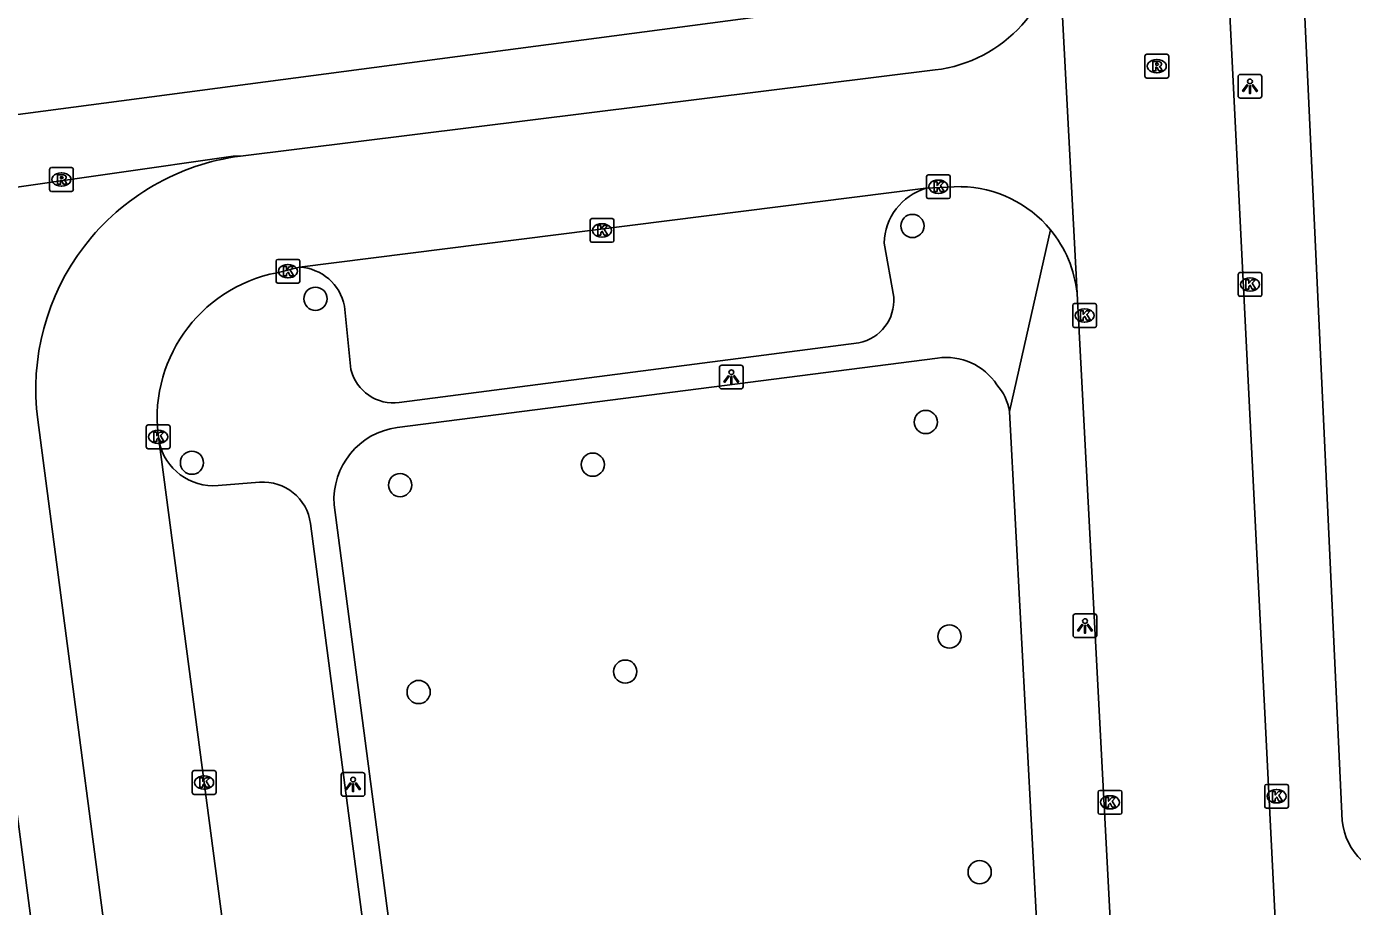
# Model space of a CAD drawing. Extents: x 161084 to 161928, y 385355 to 386522.
# Drawn here: x 161244.4 to 161300.3, y 385669.5 to 385706.6 of the extents above; entities that cross this region are included whole.
import ezdxf

# ---------------------------------------------------------------- set-up
doc = ezdxf.new("R2010")
doc.units = 0
for name, color, linetype in [('IMGEO_Boom', 7, 'Continuous'), ('IMGEO_Kolk', 7, 'Continuous'), ('IMGEO_Lichtpunt', 7, 'Continuous'), ('IMGEO_Rijbaan_lokaal_open', 7, 'Continuous'), ('IMGEO_Rioolput', 7, 'Continuous'), ('IMGEO_Voetpad_open', 7, 'Continuous')]:
    doc.layers.add(name, color=color, linetype=linetype)

msp = doc.modelspace()

# ---------------------------------------------------------------- linework, layer by layer
at = {"layer": 'IMGEO_Boom'}
for centre in [(161281.727, 385698.183), (161256.591, 385695.118), (161282.289, 385689.928), (161251.39, 385688.214), (161268.268, 385688.133), (161260.153, 385687.272), (161283.285, 385680.897), (161269.634, 385679.418), (161260.935, 385678.558), (161284.558, 385670.975)]:
    msp.add_circle(centre, 0.489, dxfattribs=at)
at = {"layer": 'IMGEO_Kolk'}
for p, q in [((161282.321, 385699.41), (161282.321, 385700.262)), ((161282.396, 385700.336), (161283.248, 385700.336)), ((161282.809, 385700.116), (161282.834, 385700.116)), ((161283.322, 385700.262), (161283.322, 385699.41)), ((161282.832, 385699.556), (161282.807, 385699.556)), ((161283.248, 385699.336), (161282.396, 385699.336)), ((161268.158, 385697.57), (161268.158, 385698.422)), ((161268.233, 385698.496), (161269.085, 385698.496)), ((161269.159, 385698.422), (161269.159, 385697.57)), ((161268.646, 385698.276), (161268.671, 385698.276)), ((161269.085, 385697.496), (161268.233, 385697.496)), ((161268.669, 385697.716), (161268.644, 385697.716)), ((161255.005, 385696.777), (161255.857, 385696.777)), ((161254.93, 385695.851), (161254.93, 385696.703)), ((161255.418, 385696.557), (161255.443, 385696.557)), ((161255.931, 385696.703), (161255.931, 385695.851)), ((161295.518, 385696.22), (161296.37, 385696.22)), ((161255.857, 385695.777), (161255.005, 385695.777)), ((161255.441, 385695.997), (161255.416, 385695.997)), ((161295.443, 385695.294), (161295.443, 385696.146)), ((161295.931, 385696), (161295.956, 385696)), ((161296.444, 385696.146), (161296.444, 385695.294)), ((161296.37, 385695.22), (161295.518, 385695.22)), ((161295.954, 385695.44), (161295.929, 385695.44)), ((161288.479, 385693.986), (161288.479, 385694.838)), ((161288.554, 385694.912), (161289.406, 385694.912)), ((161288.967, 385694.692), (161288.992, 385694.692)), ((161289.48, 385694.838), (161289.48, 385693.986)), ((161288.99, 385694.132), (161288.965, 385694.132)), ((161289.406, 385693.912), (161288.554, 385693.912)), ((161249.467, 385688.878), (161249.467, 385689.73)), ((161249.542, 385689.804), (161250.394, 385689.804)), ((161249.955, 385689.584), (161249.98, 385689.584)), ((161250.468, 385689.73), (161250.468, 385688.878)), ((161249.978, 385689.024), (161249.953, 385689.024)), ((161250.394, 385688.804), (161249.542, 385688.804)), ((161251.402, 385674.324), (161251.402, 385675.176)), ((161251.477, 385675.25), (161252.329, 385675.25)), ((161251.89, 385675.03), (161251.915, 385675.03)), ((161252.403, 385675.176), (161252.403, 385674.324)), ((161251.913, 385674.47), (161251.888, 385674.47)), ((161289.622, 385674.414), (161290.474, 385674.414)), ((161296.563, 385673.742), (161296.563, 385674.594)), ((161296.638, 385674.668), (161297.49, 385674.668)), ((161297.051, 385674.448), (161297.076, 385674.448)), ((161297.564, 385674.594), (161297.564, 385673.742)), ((161252.329, 385674.25), (161251.477, 385674.25)), ((161289.547, 385673.488), (161289.547, 385674.34)), ((161290.035, 385674.194), (161290.06, 385674.194)), ((161290.548, 385674.34), (161290.548, 385673.488)), ((161297.074, 385673.888), (161297.049, 385673.888)), ((161290.474, 385673.414), (161289.622, 385673.414)), ((161290.058, 385673.634), (161290.033, 385673.634)), ((161297.49, 385673.668), (161296.638, 385673.668))]:
    msp.add_line(p, q, dxfattribs=at)
for points in [[(161282.321, 385699.41), (161282.321, 385700.262)], [(161282.396, 385700.336), (161283.248, 385700.336)], [(161283.322, 385700.262), (161283.322, 385699.41)], [(161282.642, 385700.036), (161282.765, 385700.036), (161282.765, 385699.885), (161282.895, 385700.036), (161283.059, 385700.036), (161282.913, 385699.885), (161283.066, 385699.636), (161282.914, 385699.636), (161282.829, 385699.8), (161282.765, 385699.733), (161282.765, 385699.636), (161282.642, 385699.636), (161282.642, 385700.036)], [(161283.248, 385699.336), (161282.396, 385699.336)], [(161268.158, 385697.57), (161268.158, 385698.422)], [(161268.233, 385698.496), (161269.085, 385698.496)], [(161269.159, 385698.422), (161269.159, 385697.57)], [(161268.479, 385698.196), (161268.602, 385698.196), (161268.602, 385698.045), (161268.732, 385698.196), (161268.896, 385698.196), (161268.75, 385698.045), (161268.903, 385697.796), (161268.751, 385697.796), (161268.666, 385697.96), (161268.602, 385697.893), (161268.602, 385697.796), (161268.479, 385697.796), (161268.479, 385698.196)], [(161269.085, 385697.496), (161268.233, 385697.496)], [(161255.005, 385696.777), (161255.857, 385696.777)], [(161254.93, 385695.851), (161254.93, 385696.703)], [(161255.251, 385696.477), (161255.374, 385696.477), (161255.374, 385696.326), (161255.504, 385696.477), (161255.668, 385696.477), (161255.522, 385696.326), (161255.675, 385696.077), (161255.523, 385696.077), (161255.438, 385696.241), (161255.374, 385696.174), (161255.374, 385696.077), (161255.251, 385696.077), (161255.251, 385696.477)], [(161255.931, 385696.703), (161255.931, 385695.851)], [(161295.518, 385696.22), (161296.37, 385696.22)], [(161255.857, 385695.777), (161255.005, 385695.777)], [(161295.443, 385695.294), (161295.443, 385696.146)], [(161295.764, 385695.92), (161295.887, 385695.92), (161295.887, 385695.769), (161296.017, 385695.92), (161296.181, 385695.92), (161296.035, 385695.769), (161296.188, 385695.52), (161296.036, 385695.52), (161295.951, 385695.684), (161295.887, 385695.617), (161295.887, 385695.52), (161295.764, 385695.52), (161295.764, 385695.92)], [(161296.444, 385696.146), (161296.444, 385695.294)], [(161296.37, 385695.22), (161295.518, 385695.22)], [(161288.479, 385693.986), (161288.479, 385694.838)], [(161288.554, 385694.912), (161289.406, 385694.912)], [(161288.8, 385694.612), (161288.923, 385694.612), (161288.923, 385694.461), (161289.053, 385694.612), (161289.217, 385694.612), (161289.071, 385694.461), (161289.224, 385694.212), (161289.072, 385694.212), (161288.987, 385694.376), (161288.923, 385694.309), (161288.923, 385694.212), (161288.8, 385694.212), (161288.8, 385694.612)], [(161289.48, 385694.838), (161289.48, 385693.986)], [(161289.406, 385693.912), (161288.554, 385693.912)], [(161249.467, 385688.878), (161249.467, 385689.73)], [(161249.542, 385689.804), (161250.394, 385689.804)], [(161249.788, 385689.504), (161249.911, 385689.504), (161249.911, 385689.353), (161250.041, 385689.504), (161250.205, 385689.504), (161250.059, 385689.353), (161250.212, 385689.104), (161250.06, 385689.104), (161249.975, 385689.268), (161249.911, 385689.201), (161249.911, 385689.104), (161249.788, 385689.104), (161249.788, 385689.504)], [(161250.468, 385689.73), (161250.468, 385688.878)], [(161250.394, 385688.804), (161249.542, 385688.804)], [(161251.402, 385674.324), (161251.402, 385675.176)], [(161251.477, 385675.25), (161252.329, 385675.25)], [(161251.723, 385674.95), (161251.846, 385674.95), (161251.846, 385674.799), (161251.976, 385674.95), (161252.14, 385674.95), (161251.994, 385674.799), (161252.147, 385674.55), (161251.995, 385674.55), (161251.91, 385674.714), (161251.846, 385674.647), (161251.846, 385674.55), (161251.723, 385674.55), (161251.723, 385674.95)], [(161252.403, 385675.176), (161252.403, 385674.324)], [(161289.622, 385674.414), (161290.474, 385674.414)], [(161296.563, 385673.742), (161296.563, 385674.594)], [(161296.638, 385674.668), (161297.49, 385674.668)], [(161297.564, 385674.594), (161297.564, 385673.742)], [(161252.329, 385674.25), (161251.477, 385674.25)], [(161289.547, 385673.488), (161289.547, 385674.34)], [(161289.868, 385674.114), (161289.991, 385674.114), (161289.991, 385673.963), (161290.121, 385674.114), (161290.285, 385674.114), (161290.139, 385673.963), (161290.292, 385673.714), (161290.14, 385673.714), (161290.055, 385673.878), (161289.991, 385673.811), (161289.991, 385673.714), (161289.868, 385673.714), (161289.868, 385674.114)], [(161290.548, 385674.34), (161290.548, 385673.488)], [(161296.884, 385674.368), (161297.007, 385674.368), (161297.007, 385674.217), (161297.137, 385674.368), (161297.301, 385674.368), (161297.155, 385674.217), (161297.308, 385673.968), (161297.156, 385673.968), (161297.071, 385674.132), (161297.007, 385674.065), (161297.007, 385673.968), (161296.884, 385673.968), (161296.884, 385674.368)], [(161290.474, 385673.414), (161289.622, 385673.414)], [(161297.49, 385673.668), (161296.638, 385673.668)]]:
    msp.add_lwpolyline(points, dxfattribs=at)
for centre, start, end in [((161282.398, 385700.26), 91.552, 178.448), ((161282.398, 385700.26), 91.552, 178.448), ((161283.246, 385700.26), 1.552, 88.448), ((161283.246, 385700.26), 1.552, 88.448), ((161282.398, 385699.412), 181.552, 268.448), ((161282.398, 385699.412), 181.552, 268.448), ((161283.246, 385699.412), 271.552, 358.448), ((161283.246, 385699.412), 271.552, 358.448), ((161268.235, 385698.42), 91.552, 178.448), ((161268.235, 385698.42), 91.552, 178.448), ((161269.083, 385698.42), 1.552, 88.448), ((161269.083, 385698.42), 1.552, 88.448), ((161268.235, 385697.572), 181.552, 268.448), ((161268.235, 385697.572), 181.552, 268.448), ((161269.083, 385697.572), 271.552, 358.448), ((161269.083, 385697.572), 271.552, 358.448), ((161255.007, 385696.701), 91.552, 178.448), ((161255.007, 385696.701), 91.552, 178.448), ((161255.855, 385696.701), 1.552, 88.448), ((161255.855, 385696.701), 1.552, 88.448), ((161295.52, 385696.144), 91.552, 178.448), ((161295.52, 385696.144), 91.552, 178.448), ((161296.368, 385696.144), 1.552, 88.448), ((161296.368, 385696.144), 1.552, 88.448), ((161255.007, 385695.853), 181.552, 268.448), ((161255.007, 385695.853), 181.552, 268.448), ((161255.855, 385695.853), 271.552, 358.448), ((161255.855, 385695.853), 271.552, 358.448), ((161295.52, 385695.296), 181.552, 268.448), ((161295.52, 385695.296), 181.552, 268.448), ((161296.368, 385695.296), 271.552, 358.448), ((161296.368, 385695.296), 271.552, 358.448), ((161288.556, 385694.836), 91.552, 178.448), ((161288.556, 385694.836), 91.552, 178.448), ((161289.404, 385694.836), 1.552, 88.448), ((161289.404, 385694.836), 1.552, 88.448), ((161288.556, 385693.988), 181.552, 268.448), ((161288.556, 385693.988), 181.552, 268.448), ((161289.404, 385693.988), 271.552, 358.448), ((161289.404, 385693.988), 271.552, 358.448), ((161249.544, 385689.728), 91.552, 178.448), ((161249.544, 385689.728), 91.552, 178.448), ((161250.392, 385689.728), 1.552, 88.448), ((161250.392, 385689.728), 1.552, 88.448), ((161249.544, 385688.88), 181.552, 268.448), ((161249.544, 385688.88), 181.552, 268.448), ((161250.392, 385688.88), 271.552, 358.448), ((161250.392, 385688.88), 271.552, 358.448), ((161251.479, 385675.174), 91.552, 178.448), ((161251.479, 385675.174), 91.552, 178.448), ((161252.327, 385675.174), 1.552, 88.448), ((161252.327, 385675.174), 1.552, 88.448), ((161289.624, 385674.338), 91.552, 178.448), ((161289.624, 385674.338), 91.552, 178.448), ((161290.472, 385674.338), 1.552, 88.448), ((161290.472, 385674.338), 1.552, 88.448), ((161296.64, 385674.592), 91.552, 178.448), ((161296.64, 385674.592), 91.552, 178.448), ((161297.488, 385674.592), 1.552, 88.448), ((161297.488, 385674.592), 1.552, 88.448), ((161251.479, 385674.326), 181.552, 268.448), ((161251.479, 385674.326), 181.552, 268.448), ((161252.327, 385674.326), 271.552, 358.448), ((161252.327, 385674.326), 271.552, 358.448), ((161289.624, 385673.49), 181.552, 268.448), ((161289.624, 385673.49), 181.552, 268.448), ((161290.472, 385673.49), 271.552, 358.448), ((161290.472, 385673.49), 271.552, 358.448), ((161296.64, 385673.744), 181.552, 268.448), ((161296.64, 385673.744), 181.552, 268.448), ((161297.488, 385673.744), 271.552, 358.448), ((161297.488, 385673.744), 271.552, 358.448)]:
    msp.add_arc(centre, 0.0765, start, end, dxfattribs=at)
for centre, major_axis, ratio, start_param, end_param in [((161282.808, 385699.836), (-0.387, 0.002), 0.722429, 4.712389, 7.853982), ((161282.833, 385699.836), (-0.39, 0.002), 0.717154, 1.570796, 4.712389), ((161268.645, 385697.996), (-0.387, 0.002), 0.722429, 4.712389, 7.853982), ((161268.67, 385697.996), (-0.39, 0.002), 0.717154, 1.570796, 4.712389), ((161255.417, 385696.277), (-0.387, 0.002), 0.722429, 4.712389, 7.853982), ((161255.442, 385696.277), (-0.39, 0.002), 0.717154, 1.570796, 4.712389), ((161295.93, 385695.72), (-0.387, 0.002), 0.722429, 4.712389, 7.853982), ((161295.955, 385695.72), (-0.39, 0.002), 0.717154, 1.570796, 4.712389), ((161288.966, 385694.412), (-0.387, 0.002), 0.722429, 4.712389, 7.853982), ((161288.991, 385694.412), (-0.39, 0.002), 0.717154, 1.570796, 4.712389), ((161249.954, 385689.304), (-0.387, 0.002), 0.722429, 4.712389, 7.853982), ((161249.979, 385689.304), (-0.39, 0.002), 0.717154, 1.570796, 4.712389), ((161251.889, 385674.75), (-0.387, 0.002), 0.722429, 4.712389, 7.853982), ((161251.914, 385674.75), (-0.39, 0.002), 0.717154, 1.570796, 4.712389), ((161297.05, 385674.168), (-0.387, 0.002), 0.722429, 4.712389, 7.853982), ((161297.075, 385674.168), (-0.39, 0.002), 0.717154, 1.570796, 4.712389), ((161290.034, 385673.914), (-0.387, 0.002), 0.722429, 4.712389, 7.853982), ((161290.059, 385673.914), (-0.39, 0.002), 0.717154, 1.570796, 4.712389)]:
    msp.add_ellipse(centre, major_axis=major_axis, ratio=ratio, start_param=start_param, end_param=end_param, dxfattribs=at)
at = {"layer": 'IMGEO_Lichtpunt'}
for p, q in [((161296.345, 385704.564), (161295.537, 385704.564)), ((161296.345, 385704.564), (161295.537, 385704.564)), ((161295.443, 385704.469), (161295.443, 385703.662)), ((161295.443, 385704.469), (161295.443, 385703.662)), ((161296.439, 385703.662), (161296.439, 385704.469)), ((161296.439, 385703.662), (161296.439, 385704.469)), ((161295.537, 385703.568), (161296.345, 385703.568)), ((161295.537, 385703.568), (161296.345, 385703.568)), ((161274.506, 385692.32), (161273.698, 385692.32)), ((161274.506, 385692.32), (161273.698, 385692.32)), ((161273.604, 385692.225), (161273.604, 385691.418)), ((161273.604, 385692.225), (161273.604, 385691.418)), ((161274.6, 385691.418), (161274.6, 385692.225)), ((161274.6, 385691.418), (161274.6, 385692.225)), ((161273.698, 385691.324), (161274.506, 385691.324)), ((161273.698, 385691.324), (161274.506, 385691.324)), ((161288.496, 385681.75), (161288.496, 385680.943)), ((161288.496, 385681.75), (161288.496, 385680.943)), ((161289.398, 385681.845), (161288.59, 385681.845)), ((161289.398, 385681.845), (161288.59, 385681.845)), ((161289.492, 385680.943), (161289.492, 385681.75)), ((161289.492, 385680.943), (161289.492, 385681.75)), ((161288.59, 385680.849), (161289.398, 385680.849)), ((161288.59, 385680.849), (161289.398, 385680.849)), ((161257.676, 385675.074), (161257.676, 385674.267)), ((161257.676, 385675.074), (161257.676, 385674.267)), ((161258.578, 385675.169), (161257.77, 385675.169)), ((161258.578, 385675.169), (161257.77, 385675.169)), ((161258.672, 385674.267), (161258.672, 385675.074)), ((161258.672, 385674.267), (161258.672, 385675.074)), ((161257.77, 385674.173), (161258.578, 385674.173)), ((161257.77, 385674.173), (161258.578, 385674.173))]:
    msp.add_line(p, q, dxfattribs=at)
for points in [[(161295.817, 385704.133), (161295.856, 385704.105), (161295.668, 385703.843), (161295.63, 385703.87), (161295.817, 385704.133)], [(161295.919, 385704.085), (161295.966, 385704.085), (161295.966, 385703.763), (161295.919, 385703.763), (161295.919, 385704.085)], [(161296.029, 385704.105), (161296.067, 385704.132), (161296.254, 385703.87), (161296.215, 385703.842), (161296.029, 385704.105)], [(161273.978, 385691.889), (161274.017, 385691.861), (161273.829, 385691.599), (161273.791, 385691.626), (161273.978, 385691.889)], [(161274.08, 385691.841), (161274.127, 385691.841), (161274.127, 385691.519), (161274.08, 385691.519), (161274.08, 385691.841)], [(161274.19, 385691.861), (161274.228, 385691.888), (161274.415, 385691.626), (161274.376, 385691.598), (161274.19, 385691.861)], [(161288.87, 385681.414), (161288.909, 385681.386), (161288.721, 385681.124), (161288.683, 385681.151), (161288.87, 385681.414)], [(161288.972, 385681.366), (161289.019, 385681.366), (161289.019, 385681.044), (161288.972, 385681.044), (161288.972, 385681.366)], [(161289.082, 385681.386), (161289.12, 385681.413), (161289.307, 385681.151), (161289.268, 385681.123), (161289.082, 385681.386)], [(161258.05, 385674.738), (161258.089, 385674.71), (161257.901, 385674.448), (161257.863, 385674.475), (161258.05, 385674.738)], [(161258.152, 385674.69), (161258.199, 385674.69), (161258.199, 385674.368), (161258.152, 385674.368), (161258.152, 385674.69)], [(161258.262, 385674.71), (161258.3, 385674.737), (161258.487, 385674.475), (161258.448, 385674.447), (161258.262, 385674.71)]]:
    msp.add_lwpolyline(points, dxfattribs=at)
for centre in [(161295.942, 385704.267), (161274.103, 385692.023), (161288.995, 385681.548), (161258.175, 385674.872)]:
    msp.add_circle(centre, 0.0994, dxfattribs=at)
for centre, start, end in [((161295.537, 385704.469), 90, 180), ((161295.537, 385704.469), 90, 180), ((161296.345, 385704.469), 0, 90), ((161296.345, 385704.469), 0, 90), ((161295.537, 385703.662), 180, 270), ((161295.537, 385703.662), 180, 270), ((161296.345, 385703.662), 270, 0), ((161296.345, 385703.662), 270, 360), ((161273.698, 385692.225), 90, 180), ((161273.698, 385692.225), 90, 180), ((161274.506, 385692.225), 0, 90), ((161274.506, 385692.225), 0, 90), ((161273.698, 385691.418), 180, 270), ((161273.698, 385691.418), 180, 270), ((161274.506, 385691.418), 270, 0), ((161274.506, 385691.418), 270, 360), ((161288.59, 385681.75), 90, 180), ((161288.59, 385681.75), 90, 180), ((161289.398, 385681.75), 0, 90), ((161289.398, 385681.75), 0, 90), ((161288.59, 385680.943), 180, 270), ((161288.59, 385680.943), 180, 270), ((161289.398, 385680.943), 270, 0), ((161289.398, 385680.943), 270, 360), ((161257.77, 385675.074), 90, 180), ((161257.77, 385675.074), 90, 180), ((161258.578, 385675.074), 0, 90), ((161258.578, 385675.074), 0, 90), ((161257.77, 385674.267), 180, 270), ((161257.77, 385674.267), 180, 270), ((161258.578, 385674.267), 270, 0), ((161258.578, 385674.267), 270, 360)]:
    msp.add_arc(centre, 0.0946, start, end, dxfattribs=at)
at = {"layer": 'IMGEO_Rijbaan_lokaal_open'}
for points in [[(161297.135, 385666.475), (161293.907, 385730.889)], [(161287.862, 385710.445), (161288.659, 385695.346)], [(161253.431, 385701.124), (161282.687, 385704.75)], [(161255.924, 385696.448), (161282.296, 385699.768)], [(161283.777, 385699.838), (161282.296, 385699.768)], [(161255.924, 385696.448), (161254.972, 385696.214)], [(161288.659, 385695.346), (161290.207, 385666.069)], [(161244.898, 385690.013), (161252.953, 385628.599)], [(161257.907, 385629.249), (161250.003, 385689.098)]]:
    msp.add_lwpolyline(points, dxfattribs=at)
for centre, radius, start, end in [((161281.985, 385710.586), 5.878, 276.8554, 358.6222), ((161254.719, 385691.303), 9.905, 97.4706, 187.4825), ((161283.687, 385694.84), 4.998, 39.5628, 88.9632), ((161283.683, 385694.84), 5.002, 5.8111, 39.5441), ((161256.155, 385690.095), 6.232, 100.9399, 189.208)]:
    msp.add_arc(centre, radius, start, end, dxfattribs=at)
at = {"layer": 'IMGEO_Rioolput'}
for p, q in [((161291.517, 385704.486), (161291.517, 385705.338)), ((161291.592, 385705.412), (161292.444, 385705.412)), ((161292.005, 385705.192), (161292.03, 385705.192)), ((161292.518, 385705.338), (161292.518, 385704.486)), ((161292.028, 385704.632), (161292.003, 385704.632)), ((161292.444, 385704.412), (161291.592, 385704.412)), ((161245.469, 385700.639), (161246.321, 385700.639)), ((161245.394, 385699.713), (161245.394, 385700.565)), ((161245.882, 385700.419), (161245.907, 385700.419)), ((161246.395, 385700.565), (161246.395, 385699.713)), ((161246.321, 385699.639), (161245.469, 385699.639)), ((161245.905, 385699.859), (161245.88, 385699.859))]:
    msp.add_line(p, q, dxfattribs=at)
for points in [[(161291.517, 385704.486), (161291.517, 385705.338)], [(161291.592, 385705.412), (161292.444, 385705.412)], [(161292.106, 385705.11), (161291.854, 385705.112), (161291.854, 385704.712)], [(161292.518, 385705.338), (161292.518, 385704.486)], [(161291.854, 385704.712), (161291.978, 385704.712), (161291.978, 385704.874), (161291.989, 385704.874)], [(161292.032, 385705.031), (161291.978, 385705.031), (161291.978, 385704.95)], [(161291.978, 385704.95), (161292.03, 385704.95)], [(161292.036, 385704.845), (161292.107, 385704.712), (161292.247, 385704.712), (161292.182, 385704.838)], [(161292.444, 385704.412), (161291.592, 385704.412)], [(161245.469, 385700.639), (161246.321, 385700.639)], [(161245.394, 385699.713), (161245.394, 385700.565)], [(161245.983, 385700.337), (161245.731, 385700.339), (161245.731, 385699.939)], [(161245.731, 385699.939), (161245.855, 385699.939), (161245.855, 385700.101), (161245.866, 385700.101)], [(161245.909, 385700.258), (161245.855, 385700.258), (161245.855, 385700.177)], [(161245.855, 385700.177), (161245.907, 385700.177)], [(161245.913, 385700.072), (161245.984, 385699.939), (161246.124, 385699.939), (161246.059, 385700.065)], [(161246.395, 385700.565), (161246.395, 385699.713)], [(161246.321, 385699.639), (161245.469, 385699.639)]]:
    msp.add_lwpolyline(points, dxfattribs=at)
for centre, radius, start, end in [((161291.594, 385705.336), 0.0765, 91.552, 178.448), ((161291.594, 385705.336), 0.0765, 91.552, 178.448), ((161292.105, 385705), 0.109, 350.3612, 89.416), ((161292.442, 385705.336), 0.0765, 1.552, 88.448), ((161292.442, 385705.336), 0.0765, 1.552, 88.448), ((161291.988, 385704.821), 0.0533, 26.0293, 88.6989), ((161292.014, 385705.139), 0.19, 274.7715, 282.9687), ((161292.038, 385704.935), 0.0964, 77.0061, 93.1865), ((161292.052, 385704.992), 0.0378, 276.6634, 79.6772), ((161292.103, 385705), 0.112, 277.5842, 350.9817), ((161292.087, 385704.785), 0.108, 29.5134, 73.7905), ((161291.594, 385704.488), 0.0765, 181.552, 268.448), ((161291.594, 385704.488), 0.0765, 181.552, 268.448), ((161292.442, 385704.488), 0.0765, 271.552, 358.448), ((161292.442, 385704.488), 0.0765, 271.552, 358.448), ((161245.471, 385700.563), 0.0765, 91.552, 178.448), ((161245.471, 385700.563), 0.0765, 91.552, 178.448), ((161246.319, 385700.563), 0.0765, 1.552, 88.448), ((161246.319, 385700.563), 0.0765, 1.552, 88.448), ((161245.865, 385700.048), 0.0533, 26.0293, 88.6989), ((161245.891, 385700.366), 0.19, 274.7715, 282.9687), ((161245.915, 385700.162), 0.0964, 77.0061, 93.1865), ((161245.929, 385700.219), 0.0378, 276.6634, 79.6772), ((161245.982, 385700.227), 0.109, 350.3612, 89.416), ((161245.98, 385700.227), 0.112, 277.5842, 350.9817), ((161245.964, 385700.012), 0.108, 29.5134, 73.7905), ((161245.471, 385699.715), 0.0765, 181.552, 268.448), ((161245.471, 385699.715), 0.0765, 181.552, 268.448), ((161246.319, 385699.715), 0.0765, 271.552, 358.448), ((161246.319, 385699.715), 0.0765, 271.552, 358.448)]:
    msp.add_arc(centre, radius, start, end, dxfattribs=at)
for centre, major_axis, ratio, start_param, end_param in [((161292.004, 385704.912), (-0.387, 0.002), 0.722429, 4.712389, 7.853982), ((161292.029, 385704.912), (-0.39, 0.002), 0.717154, 1.570796, 4.712389), ((161245.881, 385700.139), (-0.387, 0.002), 0.722429, 4.712389, 7.853982), ((161245.906, 385700.139), (-0.39, 0.002), 0.717154, 1.570796, 4.712389)]:
    msp.add_ellipse(centre, major_axis=major_axis, ratio=ratio, start_param=start_param, end_param=end_param, dxfattribs=at)
at = {"layer": 'IMGEO_Voetpad_open'}
for points in [[(161299.829, 385673.131), (161297.159, 385730.555)], [(161278.537, 385707.418), (161224.363, 385700.277)], [(161237.825, 385698.93), (161253.119, 385701.116), (161253.431, 385701.124)], [(161287.54, 385698.024), (161285.817, 385690.369)], [(161280.54, 385697.465), (161280.941, 385695.182)], [(161258.082, 385692.137), (161257.808, 385694.811)], [(161241.457, 385692.948), (161250.704, 385622.469)], [(161279.478, 385693.267), (161260.122, 385690.747)], [(161260.037, 385689.696), (161282.777, 385692.623)], [(161285.817, 385690.369), (161287.489, 385658.928)], [(161252.488, 385687.252), (161254.241, 385687.39)], [(161261.478, 385655.239), (161257.376, 385686.442)], [(161256.381, 385685.659), (161263.269, 385633.137)]]:
    msp.add_lwpolyline(points, dxfattribs=at)
for centre, radius, start, end in [((161283, 385697.41), 2.461, 106.6274, 178.7227), ((161255.816, 385694.421), 2.03, 11.0722, 86.9533), ((161279.124, 385695.054), 1.822, 281.2108, 4.0318), ((161283.142, 385690.083), 2.566, 33.3259, 98.1825), ((161259.878, 385692.58), 1.849, 193.8649, 277.5962), ((161283.637, 385690.027), 2.207, 8.9279, 41.6461), ((161260.436, 385686.655), 3.067, 97.4746, 183.9753), ((161252.302, 385689.598), 2.353, 192.2631, 274.5228), ((161254.398, 385685.396), 2.001, 7.5665, 94.4962), ((161302.41, 385673.378), 2.593, 185.4559, 227.3702)]:
    msp.add_arc(centre, radius, start, end, dxfattribs=at)

doc.saveas('drawing.dxf')
